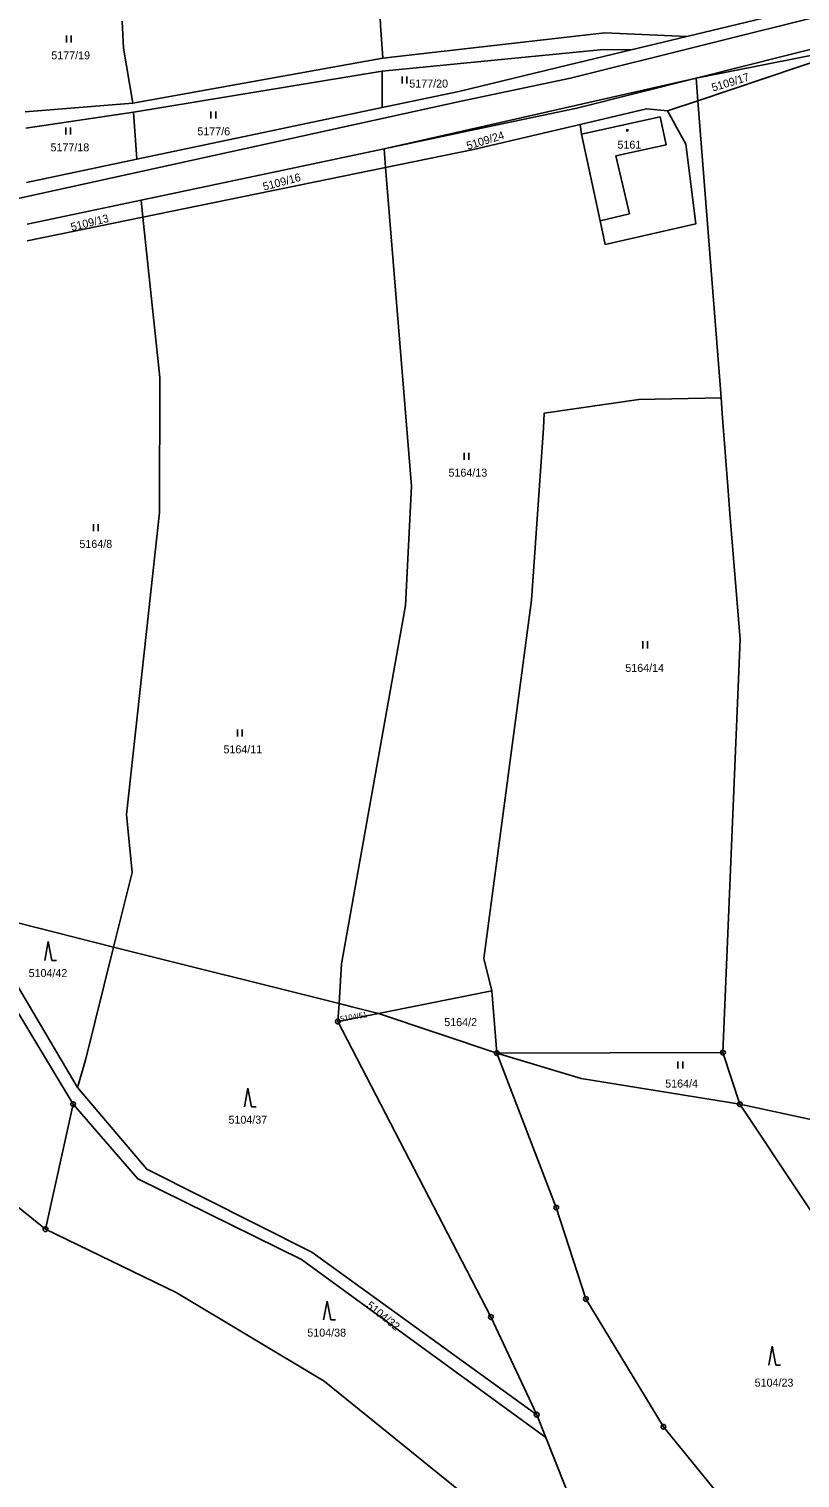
# Model space of a CAD drawing. Extents: x -733394 to -722299, y -1082822 to -1075049.
# Drawn here: x -724123.9 to -723960.2, y -1079291.1 to -1078983.4 of the extents above; entities that cross this region are included whole.
import ezdxf

# ---------------------------------------------------------------- set-up
doc = ezdxf.new("R2010")
doc.units = 0
for name, color, linetype in [('Hranice parcel', 7, 'Continuous'), ('Parcelní čísla', 7, 'Continuous'), ('Vnitřní kresba', 7, 'Continuous'), ('Značky bodu BP', 7, 'Continuous'), ('Značky budov', 7, 'Continuous'), ('Značky kultur', 7, 'Continuous')]:
    doc.layers.add(name, color=color, linetype=linetype)

msp = doc.modelspace()

# ---------------------------------------------------------------- linework, layer by layer
at = {"layer": 'Hranice parcel'}
for p, q in [((-723948.43, -1078976.38), (-723984.3, -1078984.99)), ((-723984.3, -1078984.99), (-723996.08, -1078987.82)), ((-723996.08, -1078987.82), (-724009.6, -1078991.07)), ((-723982.3, -1078993.83), (-723946.34, -1078986.72)), ((-723946.34, -1078986.72), (-723981.92, -1078998.65)), ((-724101.88, -1078999.16), (-724048.8, -1078989.58)), ((-724048.99, -1078992.36), (-724101.75, -1079001.08)), ((-724048.99, -1079000.12), (-724048.99, -1078992.36)), ((-724009.6, -1078991.07), (-724032.68, -1078996.69)), ((-724048.56, -1079008.87), (-723982.3, -1078993.83)), ((-723982.3, -1078993.83), (-723981.92, -1078998.65)), ((-724032.68, -1078996.69), (-724048.99, -1079000.12)), ((-723988.4, -1079000.82), (-723981.92, -1078998.65)), ((-724101.88, -1078999.16), (-724124.74, -1079000.98)), ((-724124.64, -1079004.51), (-724101.75, -1079001.08)), ((-724101.75, -1079001.08), (-724101.02, -1079011.08)), ((-724048.99, -1079000.12), (-724101.02, -1079011.08)), ((-724029.53, -1079008.98), (-724006.9, -1079003.72)), ((-724100.12, -1079019.77), (-724048.56, -1079008.87)), ((-724048.24, -1079012.82), (-724048.56, -1079008.87)), ((-724048.24, -1079012.82), (-724029.53, -1079008.98)), ((-724101.02, -1079011.08), (-724124.45, -1079016.01)), ((-724099.74, -1079023.37), (-724048.24, -1079012.82)), ((-724124.33, -1079024.88), (-724100.12, -1079019.77)), ((-724099.74, -1079023.37), (-724100.12, -1079019.77)), ((-724124.3, -1079028.41), (-724099.74, -1079023.37)), ((-724105.99, -1079178.38), (-724126.62, -1079173.2)), ((-724058.11, -1079190.4), (-724105.99, -1079178.38)), ((-724113.62, -1079208.18), (-724127.26, -1079185.08)), ((-724025.68, -1079187.71), (-724049.73, -1079192.5)), ((-724024.63, -1079200.92), (-724025.68, -1079187.71)), ((-724058.35, -1079194.21), (-724058.11, -1079190.4)), ((-724049.73, -1079192.5), (-724058.35, -1079194.21)), ((-724024.63, -1079200.92), (-724049.73, -1079192.5)), ((-723976.6, -1079200.8), (-724024.63, -1079200.92)), ((-723973.02, -1079211.77), (-723976.6, -1079200.8)), ((-724120.43, -1079238.33), (-724114.57, -1079211.76)), ((-724016.15, -1079277.7), (-724014.2, -1079282.58)), ((-724014.2, -1079282.58), (-723993.44, -1079334.64))]:
    msp.add_line(p, q, dxfattribs=at)
for points in [[(-724048.8, -1078989.58), (-724049.33, -1078982.61), (-724050.63, -1078951.12), (-724050.98, -1078947.46)], [(-724104.15, -1078981.74), (-724103.89, -1078987.49), (-724101.88, -1078999.16)], [(-723984.3, -1078984.99), (-724001.65, -1078984.26), (-724048.8, -1078989.58)], [(-724048.99, -1078992.36), (-724002, -1078987.75), (-723996.08, -1078987.82)], [(-723981.92, -1078998.65), (-723977.23, -1079058.96), (-723977.01, -1079061.78)], [(-723988.4, -1079000.82), (-723992.85, -1079000.37), (-724006.9, -1079003.72)], [(-724006.9, -1079003.72), (-724006.65, -1079005.73), (-724002.64, -1079024.14), (-724001.6, -1079029.15), (-723982.33, -1079024.78), (-723984.5, -1079007.91), (-723988.4, -1079000.82)], [(-724058.11, -1079190.4), (-724057.58, -1079181.94), (-724043.98, -1079105.87), (-724042.76, -1079080.54), (-724048.24, -1079012.82)], [(-724105.99, -1079178.38), (-724102.06, -1079162.52), (-724103.25, -1079150.22), (-724096.21, -1079086.07), (-724096.15, -1079057.4), (-724099.74, -1079023.37)], [(-724025.68, -1079187.71), (-724027.35, -1079180.83), (-724017.23, -1079104.7), (-724014.7, -1079068.16), (-724014.55, -1079064.98), (-723994.48, -1079062.12), (-723977.01, -1079061.78)], [(-723977.01, -1079061.78), (-723976.79, -1079065.11), (-723975.49, -1079081.53), (-723975.13, -1079086.3), (-723972.94, -1079113.1), (-723976.6, -1079200.8)], [(-724105.99, -1079178.38), (-724111.94, -1079202.4), (-724113.62, -1079208.18)], [(-724114.57, -1079211.76), (-724127.74, -1079189.86), (-724127.94, -1079189.53)], [(-724049.73, -1079192.5), (-724055.42, -1079191.07), (-724058.11, -1079190.4)], [(-724058.35, -1079194.21), (-724025.88, -1079256.95), (-724016.15, -1079277.7)], [(-723973.02, -1079211.77), (-724006.68, -1079206.31), (-724024.63, -1079200.92)], [(-723947.66, -1079339.18), (-723962.7, -1079312.9), (-723989.25, -1079280.25), (-724005.71, -1079253.13), (-724012, -1079233.73), (-724024.63, -1079200.92)], [(-724016.15, -1079277.7), (-724063.89, -1079243.15), (-724098.93, -1079225.54), (-724113.62, -1079208.18)], [(-724114.57, -1079211.76), (-724100.84, -1079227.62), (-724066.05, -1079244.73), (-724014.2, -1079282.58)], [(-723872.11, -1079233.77), (-723899.77, -1079233.49), (-723930.24, -1079225.53), (-723956.19, -1079215.38), (-723958.62, -1079214.86), (-723973.02, -1079211.77)], [(-723973.02, -1079211.77), (-723947.24, -1079250.5), (-723922.01, -1079286.7), (-723913.25, -1079303.23), (-723910.75, -1079312.92)], [(-724143.95, -1079216.59), (-724137.62, -1079224.47), (-724120.43, -1079238.33)], [(-723993.44, -1079334.64), (-724010.23, -1079328.43), (-724029.36, -1079296.39), (-724061.24, -1079270.58), (-724092.72, -1079251.74), (-724120.43, -1079238.33)]]:
    msp.add_lwpolyline(points, dxfattribs=at)
at = {"layer": 'Vnitřní kresba'}
for p, q in [((-723939.85, -1078976.56), (-724009, -1078993.89)), ((-723938.78, -1078982.87), (-723982.3, -1078993.83)), ((-724009, -1078993.89), (-724032.16, -1078998.71)), ((-723982.3, -1078993.83), (-724007.64, -1079000.21)), ((-724171.39, -1079029.38), (-724032.16, -1078998.71)), ((-724007.64, -1079000.21), (-724030.54, -1079005.06)), ((-723989.95, -1079002.05), (-724006.65, -1079005.73)), ((-723989.95, -1079002.05), (-723988.64, -1079008)), ((-724048.56, -1079008.87), (-724030.54, -1079005.06)), ((-723999.38, -1079010.38), (-723988.64, -1079008)), ((-723999.38, -1079010.38), (-723996.48, -1079022.69)), ((-724002.64, -1079024.14), (-723996.48, -1079022.69))]:
    msp.add_line(p, q, dxfattribs=at)
at = {"layer": 'Značky bodu BP'}
for centre, radius in [((-724058.35, -1079194.21), 0.5), ((-724058.35, -1079194.21), 0.0303), ((-724024.63, -1079200.92), 0.5), ((-724024.63, -1079200.92), 0.0303), ((-723976.6, -1079200.8), 0.5), ((-723976.6, -1079200.8), 0.0303), ((-724114.57, -1079211.76), 0.5), ((-724114.57, -1079211.76), 0.0303), ((-723973.02, -1079211.77), 0.5), ((-723973.02, -1079211.77), 0.0303), ((-724012, -1079233.73), 0.5), ((-724012, -1079233.73), 0.0303), ((-724120.43, -1079238.33), 0.5), ((-724120.43, -1079238.33), 0.0303), ((-724005.71, -1079253.13), 0.5), ((-724005.71, -1079253.13), 0.0303), ((-724025.88, -1079256.95), 0.5), ((-724025.88, -1079256.95), 0.0303), ((-724016.15, -1079277.7), 0.5), ((-724016.15, -1079277.7), 0.0303), ((-723989.25, -1079280.25), 0.5), ((-723989.25, -1079280.25), 0.0303)]:
    msp.add_circle(centre, radius, dxfattribs=at)
at = {"layer": 'Značky budov'}
msp.add_circle((-723996.9, -1079004.94), 0.175, dxfattribs=at)
at = {"layer": 'Značky kultur'}
for p, q in [((-724116, -1078986.31), (-724116, -1078984.81)), ((-724115, -1078986.31), (-724115, -1078984.81)), ((-724044.7, -1078995.01), (-724044.7, -1078993.51)), ((-724043.7, -1078995.01), (-724043.7, -1078993.51)), ((-724085.3, -1079002.45), (-724085.3, -1079000.95)), ((-724084.3, -1079002.45), (-724084.3, -1079000.95)), ((-724116.14, -1079005.85), (-724116.14, -1079004.35)), ((-724115.14, -1079005.85), (-724115.14, -1079004.35)), ((-724031.53, -1079074.94), (-724031.53, -1079073.44)), ((-724030.53, -1079074.94), (-724030.53, -1079073.44)), ((-724110.25, -1079090.07), (-724110.25, -1079088.57)), ((-724109.25, -1079090.07), (-724109.25, -1079088.57)), ((-723993.62, -1079114.95), (-723993.62, -1079113.45)), ((-723992.62, -1079114.95), (-723992.62, -1079113.45)), ((-724079.69, -1079133.7), (-724079.69, -1079132.2)), ((-724078.69, -1079133.7), (-724078.69, -1079132.2)), ((-724119.84, -1079177.22), (-724120.59, -1079181.22)), ((-724119.09, -1079181.22), (-724119.84, -1079177.22)), ((-724119.09, -1079181.22), (-724118.09, -1079181.22)), ((-723986.15, -1079204.21), (-723986.15, -1079202.71)), ((-723985.15, -1079204.21), (-723985.15, -1079202.71)), ((-724077.44, -1079208.35), (-724078.19, -1079212.35)), ((-724076.69, -1079212.35), (-724077.44, -1079208.35)), ((-724076.69, -1079212.35), (-724075.69, -1079212.35)), ((-724060.63, -1079253.57), (-724061.38, -1079257.57)), ((-724059.88, -1079257.57), (-724060.63, -1079253.57)), ((-724059.88, -1079257.57), (-724058.88, -1079257.57)), ((-723966.15, -1079263.18), (-723966.9, -1079267.18)), ((-723965.4, -1079267.18), (-723966.15, -1079263.18)), ((-723965.4, -1079267.18), (-723964.4, -1079267.18))]:
    msp.add_line(p, q, dxfattribs=at)

# ---------------------------------------------------------------- texts
at = {"layer": 'Parcelní čísla'}
for s, p in [('5177/19', (-724119.19, -1078989.86)), ('5177/20', (-724043.19, -1078995.86)), ('5177/6', (-724088.19, -1079006)), ('5177/18', (-724119.36, -1079009.4)), ('5161', (-723999, -1079008.83)), ('5164/13', (-724034.87, -1079078.49)), ('5164/8', (-724113.23, -1079093.62)), ('5164/14', (-723997.33, -1079119.95)), ('5164/11', (-724082.64, -1079137.25)), ('5104/42', (-724124.01, -1079184.77)), ('5164/2', (-724035.77, -1079195.18)), ('5164/4', (-723988.86, -1079208.22)), ('5104/37', (-724081.58, -1079215.9)), ('5104/38', (-724064.84, -1079261.12)), ('5104/23', (-723969.87, -1079271.74))]:
    msp.add_text(s, height=1.7, dxfattribs=at).set_placement(p)
for s, height, rotation, p in [('5109/17', 1.7, 17, (-723978.71, -1078996.73)), ('5109/24', 1.7, 17, (-724030.76, -1079009.09)), ('5109/16', 1.7, 15, (-724074.03, -1079017.76)), ('5109/13', 1.7, 14, (-724114.84, -1079026.35)), ('5104/51', 1.19, 10, (-724057.76, -1079194.26)), ('5104/32', 1.7, 321, (-724052.45, -1079254.78))]:
    msp.add_text(s, height=height, rotation=rotation, dxfattribs=at).set_placement(p)

doc.saveas('drawing.dxf')
